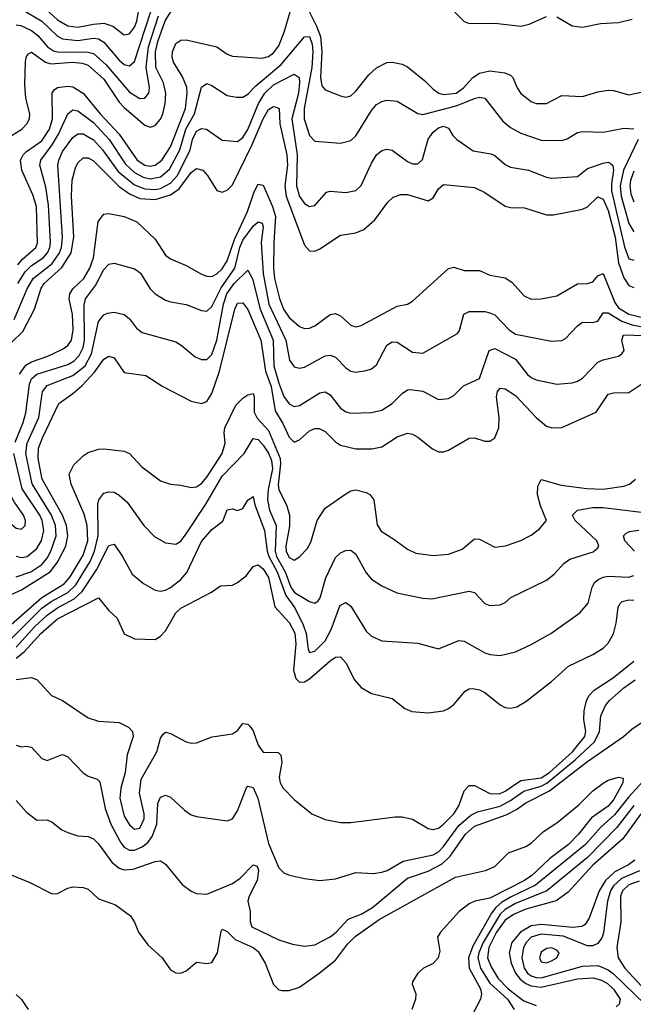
# Model space of a CAD drawing. Header units: inches. Extents: x 990535 to 1117859, y 769386 to 892122.
# Tile 772 of 1056: x 1066044 to 1068427, y 852930 to 856755. Entities that reach past the tile are written whole.
import ezdxf

# ---------------------------------------------------------------- set-up
doc = ezdxf.new("R2010")
doc.units = ezdxf.units.IN
doc.header["$MEASUREMENT"] = 0
doc.layers.add('B0865', color=7, linetype='Continuous')

msp = doc.modelspace()

# ---------------------------------------------------------------- linework, layer by layer
at = {"layer": 'B0865', "color": 5}
for points, elevation in [([(1065976.8, 856283.2), (1066051.4, 856330), (1066071.9, 856350), (1066081.3, 856370), (1066083.1, 856390), (1066068, 856450), (1066063, 856503), (1066066.6, 856593.4), (1066070, 856611.6), (1066077.7, 856622.3), (1066090, 856628.9), (1066143.8, 856590), (1066164.2, 856584.2), (1066250, 856590), (1066286.6, 856586.6), (1066310, 856578.6), (1066370, 856524.6), (1066430, 856434.5), (1066450, 856414), (1066530, 856345.5), (1066550, 856338.1), (1066570, 856344.4), (1066590, 856369.1), (1066599.3, 856390), (1066609.1, 856430), (1066610.9, 856470), (1066602.9, 856510), (1066573, 856570), (1066570.7, 856630), (1066579.8, 856670), (1066609, 856751), (1066646.1, 856810)], 3320), ([(1066050, 856796.6), (1066129.7, 856750), (1066190, 856691.4), (1066210, 856681), (1066270, 856674), (1066330, 856684), (1066350, 856681.4), (1066370, 856668.3), (1066430, 856598.5), (1066450, 856581.7), (1066470, 856575.5), (1066490, 856592.2), (1066552.9, 856787.1)], 3360), ([(1066130, 856810.3), (1066190, 856755.1), (1066230.9, 856730.9), (1066270, 856725.8), (1066330, 856738.2), (1066370, 856741.4), (1066405, 856730), (1066450, 856697), (1066470, 856699.8), (1066490, 856726.1), (1066498.9, 856750), (1066508.4, 856808.4)], 3380), ([(1067150, 856823.7), (1067196.9, 856730), (1067211.7, 856690), (1067217.5, 856630), (1067211.7, 856530), (1067217.9, 856497.9), (1067230, 856483.2), (1067290, 856459.3), (1067310, 856454.7), (1067330, 856459.3), (1067350, 856476.9), (1067399.6, 856540.4), (1067430, 856568.8), (1067470, 856589.4), (1067490, 856590.2), (1067530, 856582.5), (1067550, 856572.4), (1067617.9, 856517.9), (1067650, 856485.5), (1067671.5, 856470), (1067690, 856464.5), (1067738.9, 856470), (1067767.3, 856490), (1067804.5, 856530), (1067830, 856547.5), (1067870, 856556.4), (1067928.5, 856548.5), (1067950, 856539.2), (1067959.8, 856530), (1067975.9, 856490), (1067990, 856468.4), (1068030, 856437.1), (1068050, 856430.2), (1068090, 856430.2), (1068150, 856460.9), (1068230, 856456.8), (1068290, 856475.3), (1068330, 856482), (1068350, 856480.5), (1068410, 856463.3), (1068470, 856476.3)], 3280), ([(1067708.2, 856810), (1067770, 856747.8), (1067790, 856740.1), (1067890, 856741.6), (1067990, 856729.7), (1068022.6, 856737.4), (1068090, 856767.2)], 3320), ([(1066030, 856735.2), (1066047.6, 856732.4), (1066090, 856713.3), (1066113.6, 856693.6), (1066151.7, 856650), (1066174.3, 856634.3), (1066190.3, 856630.3), (1066309.4, 856629.3), (1066330, 856624.5), (1066379.2, 856579.2), (1066470, 856473.1), (1066510, 856449.6), (1066530, 856450.2), (1066545.2, 856470), (1066547.9, 856490), (1066534.7, 856570), (1066544, 856650), (1066582.5, 856770)], 3340), ([(1066036.9, 855803.1), (1066055, 855825), (1066106.1, 855870), (1066112.9, 855887.1), (1066109.2, 856030), (1066094.5, 856074.5), (1066051.8, 856170), (1066046.8, 856210), (1066056.5, 856230), (1066070, 856242.8), (1066130, 856285), (1066159.5, 856330), (1066171.1, 856370), (1066170.4, 856469.6), (1066177.9, 856482.1), (1066190, 856491.7), (1066230, 856497.1), (1066250, 856493.8), (1066290, 856470.1), (1066355.7, 856390), (1066430.1, 856310), (1066499.5, 856210), (1066530, 856189.8), (1066550, 856185.8), (1066570, 856189.8), (1066596.2, 856210), (1066630, 856261.6), (1066688.2, 856410), (1066694.7, 856470), (1066692.6, 856492.6), (1066675.4, 856535.4), (1066640.8, 856590), (1066636.1, 856610), (1066636.9, 856630), (1066650, 856662.4), (1066670, 856676.1), (1066690, 856677.3), (1066810, 856650.1), (1066850, 856621.5), (1066870, 856613.5), (1066985.9, 856605.9), (1067010, 856612.3), (1067030, 856626.5), (1067050, 856654.3), (1067072.4, 856710), (1067094.7, 856785.3)], 3280), ([(1068130, 856766.4), (1068190, 856730.9), (1068230, 856725.6), (1068300.2, 856739.8), (1068370, 856744.7), (1068423.1, 856756.9)], 3320), ([(1066036, 855730), (1066064.3, 855775.7), (1066090, 855800.8), (1066135.1, 855830), (1066151.9, 855850), (1066160.4, 855870), (1066163.7, 855890), (1066155.2, 856035.2), (1066144.9, 856104.9), (1066121.6, 856190), (1066125.9, 856210), (1066170, 856268.9), (1066194.4, 856310), (1066230.6, 856390), (1066250, 856405.1), (1066270, 856401.5), (1066330, 856355.3), (1066390.9, 856290), (1066454.1, 856194.1), (1066490, 856161.5), (1066523.5, 856143.5), (1066550, 856137.2), (1066590, 856144.6), (1066625.5, 856174.5), (1066666.1, 856250), (1066689.2, 856330), (1066722.7, 856390), (1066750, 856493.7), (1066770, 856507.3), (1066790, 856499.8), (1066850, 856460.5), (1066886.3, 856453.7), (1066910, 856454.5), (1066930, 856465.7), (1066961.4, 856498.6), (1067058.8, 856581.2), (1067150, 856688.6), (1067170, 856689.4), (1067179.9, 856659.9), (1067182.9, 856630), (1067178.7, 856570), (1067148.8, 856410), (1067148.2, 856370), (1067170, 856304.7), (1067190, 856283.2), (1067290, 856275.9), (1067330, 856285.6), (1067350, 856303.5), (1067410, 856402.3), (1067430, 856425.2), (1067450, 856437.7), (1067470, 856442.5), (1067510, 856438.2), (1067590, 856390.2), (1067610, 856387.3), (1067738.9, 856421.1), (1067814.7, 856450), (1067830, 856454), (1067850, 856450.7), (1067920.8, 856360.8), (1067950, 856336), (1067990, 856313.9), (1068070, 856287.2), (1068150, 856286), (1068170, 856292.2), (1068210, 856317.5), (1068230, 856320.6), (1068310, 856318.8), (1068390, 856334.2), (1068430, 856331.6)], 3260), ([(1066022.2, 855590), (1066072.5, 855710), (1066095.4, 855750), (1066170, 855807.4), (1066198.6, 855850), (1066205.7, 855870), (1066209.7, 855910), (1066192.2, 856190), (1066195.5, 856210), (1066210, 856243.5), (1066250, 856298.1), (1066270, 856311.9), (1066290, 856312.1), (1066330, 856289), (1066365.1, 856250), (1066425.9, 856165.9), (1066490, 856114), (1066530, 856098), (1066570, 856095.8), (1066590, 856099.2), (1066630, 856119.6), (1066656.8, 856150), (1066706.1, 856250), (1066714.6, 856290), (1066730, 856322.4), (1066750, 856332.5), (1066769.5, 856329.5), (1066830, 856286.5), (1066890, 856281.5), (1066910, 856297), (1066930, 856329.1), (1066971.7, 856430), (1066995.7, 856470), (1067030, 856502.1), (1067110, 856543), (1067129.2, 856530), (1067130.7, 856510.7), (1067126.6, 856470), (1067100.6, 856370), (1067121.6, 856230), (1067118.9, 856110), (1067130, 856068.7), (1067150, 856040.5), (1067170, 856029.5), (1067190, 856033.5), (1067235.2, 856084.8), (1067250, 856089.2), (1067310, 856084.1), (1067350, 856091.8), (1067370, 856111.5), (1067410, 856198), (1067429.9, 856230.1), (1067450, 856247.2), (1067470, 856252.7), (1067490, 856248.5), (1067550, 856204.1), (1067570, 856195.5), (1067590, 856195.4), (1067608.1, 856211.9), (1067630, 856290.6), (1067650, 856317.9), (1067670, 856334.7), (1067690, 856341.9), (1067710, 856333.4), (1067725.9, 856305.9), (1067742.3, 856290), (1067805.7, 856245.7), (1067873.9, 856233.9), (1067890, 856227.2), (1067930, 856192.5), (1067950, 856181.6), (1068020.5, 856170), (1068090, 856143.5), (1068110, 856139.5), (1068210, 856145.9), (1068250, 856176.6), (1068310, 856197.9), (1068330, 856201.5), (1068338.1, 856198.1), (1068348.2, 856188.2), (1068350, 856170), (1068342.1, 856117.9), (1068343.2, 856090), (1068392.8, 855872.8), (1068410, 855826), (1068430, 855820.7)], 3240), ([(1065970, 855461.1), (1066056.4, 855543.6), (1066101.6, 855630), (1066127.3, 855712.7), (1066139, 855730), (1066207.8, 855792.2), (1066244, 855850), (1066253.7, 855910), (1066244.5, 856070), (1066247.9, 856132.1), (1066259.8, 856180.2), (1066270, 856199.3), (1066290, 856219.1), (1066310, 856218.2), (1066330, 856206.7), (1066430, 856107.4), (1066470, 856078.4), (1066510, 856060.4), (1066570, 856056.7), (1066630, 856075.3), (1066662.6, 856097.4), (1066710, 856161.9), (1066730, 856177), (1066755.2, 856170), (1066773.4, 856150), (1066810, 856091.7), (1066830, 856085.2), (1066850, 856092.3), (1066870, 856113.5), (1066947, 856270), (1066990, 856370.1), (1067010, 856405.9), (1067030, 856417.8), (1067036.7, 856416.7), (1067051.8, 856410), (1067054.2, 856350), (1067081.6, 856230), (1067083.8, 856190), (1067073.9, 856110), (1067079.2, 856070), (1067150, 855879), (1067170, 855857.5), (1067190, 855855.8), (1067210, 855864.4), (1067290, 855917.8), (1067350, 855926.9), (1067380.4, 855939.6), (1067422.7, 855977.3), (1067473.9, 856046.1), (1067494.9, 856065.1), (1067524.1, 856075.9), (1067550, 856075.9), (1067630, 856051.5), (1067650, 856062.7), (1067670, 856097.8), (1067690, 856115.3), (1067810, 856103.5), (1067850, 856083.8), (1067930, 856030.1), (1067950, 856025.1), (1068004.2, 856024.2), (1068090, 855996.6), (1068117.5, 855997.5), (1068230, 856018.4), (1068250, 856028.7), (1068290, 856067.5), (1068310, 856057.5), (1068330, 856014.2), (1068356.7, 855910), (1068370, 855810.9), (1068390, 855752.5), (1068410, 855723), (1068430, 855715)], 3220), ([(1068445.9, 856290), (1068389.2, 856170.8), (1068376.2, 856110), (1068380.1, 856070), (1068410, 855963.7), (1068430, 855930.7)], 3260), ([(1068430, 856167), (1068416, 856130), (1068413.7, 856110), (1068418.3, 856078.3), (1068430, 856046.9)], 3280), ([(1066042.6, 855377.4), (1066067.7, 855412.3), (1066090, 855425.5), (1066152.3, 855447.7), (1066210, 855475.1), (1066230.7, 855489.3), (1066244.4, 855510), (1066251.8, 855550), (1066248.3, 855610), (1066236.4, 855670), (1066238.5, 855690), (1066250.3, 855710), (1066292.2, 855750), (1066316.5, 855790), (1066329.8, 855830.2), (1066348.9, 855971.1), (1066370, 855999.8), (1066390, 856001.7), (1066449.5, 855990.5), (1066498.9, 855970), (1066570, 855902.2), (1066610, 855840.2), (1066630, 855826.2), (1066690, 855800.2), (1066750, 855766), (1066770, 855758.8), (1066790, 855757.9), (1066810, 855767.2), (1066830, 855787.5), (1066850, 855818.2), (1066878.5, 855901.5), (1066929.2, 856010), (1066954.1, 856085.9), (1066970, 856116.1), (1066990, 856112.3), (1067026.3, 856030), (1067037.1, 855990), (1067030.5, 855890), (1067030, 855790), (1067034.1, 855750), (1067052.3, 855672.3), (1067068.9, 855630), (1067090, 855597.8), (1067130, 855562.5), (1067150, 855555.3), (1067170, 855556.8), (1067190, 855566), (1067250, 855609.4), (1067270, 855614.2), (1067290, 855605), (1067330, 855568.3), (1067350, 855562), (1067370, 855566.7), (1067510, 855642), (1067550, 855650.3), (1067570, 855662), (1067710, 855788.4), (1067730, 855794.3), (1067770, 855780.2), (1067830, 855780.6), (1067870, 855763.2), (1067930, 855751.6), (1067955.1, 855735.1), (1068002.9, 855682.9), (1068030.7, 855669.3), (1068070, 855671), (1068130, 855682.9), (1068210, 855728.8), (1068250, 855730.8), (1068270, 855736.6), (1068290, 855759.7), (1068310, 855768.5), (1068356, 855656), (1068370, 855635.1), (1068410, 855611.4), (1068470, 855597.3)], 3180), ([(1066025.7, 855114.3), (1066057.3, 855190), (1066068, 855228), (1066081.3, 855338.7), (1066090, 855359.4), (1066110, 855378.1), (1066230, 855415.8), (1066255.6, 855430), (1066275, 855450), (1066290, 855481.2), (1066296, 855510), (1066294.5, 855645.5), (1066299.6, 855670), (1066338.2, 855721.8), (1066370, 855784.5), (1066390, 855805), (1066410, 855808.6), (1066490, 855787.2), (1066500.6, 855780.6), (1066513.2, 855770), (1066550, 855709.2), (1066570.1, 855690.1), (1066610, 855666), (1066630, 855658.5), (1066690, 855648.8), (1066750, 855625), (1066770, 855622.7), (1066790, 855641), (1066826.7, 855713.3), (1066879.9, 855790), (1066898.5, 855870), (1066910, 855899), (1066950, 855952.8), (1066970, 855970.1), (1066985.2, 855965.2), (1066990.1, 855950.1), (1066982.1, 855890), (1066989.1, 855769.1), (1067011.8, 855650), (1067077.3, 855510), (1067091.7, 855431.7), (1067110, 855406.2), (1067130, 855401.1), (1067150, 855405.4), (1067230, 855448.8), (1067250, 855451.3), (1067270, 855443.8), (1067310, 855402), (1067330, 855389.3), (1067350, 855386.2), (1067390, 855391.9), (1067410, 855399.2), (1067430, 855414.3), (1067469.9, 855490.1), (1067490, 855504.2), (1067510, 855502.9), (1067570, 855463.2), (1067610, 855458.9), (1067744.4, 855535.6), (1067752.7, 855547.3), (1067769.2, 855610.8), (1067790, 855621.2), (1067850, 855621.6), (1067870, 855616.8), (1067890, 855608.4), (1067944.8, 855550), (1067970, 855533.6), (1068110, 855505.8), (1068150, 855508.3), (1068163.5, 855516.5), (1068210, 855565.6), (1068230, 855579.8), (1068270, 855579.1), (1068290, 855583.5), (1068310, 855615.8), (1068330, 855616.3), (1068383.3, 855583.3), (1068422.8, 855570), (1068470, 855560.9)], 3160), ([(1066030, 854590.4), (1066087.1, 854610), (1066130, 854638.9), (1066150, 854662.9), (1066164.5, 854690), (1066185.3, 854750), (1066183.2, 854790), (1066167.6, 854830), (1066091.9, 854951.9), (1066066.9, 855070), (1066072.7, 855110), (1066117.4, 855210), (1066131.8, 855310), (1066150, 855333.3), (1066250, 855372.2), (1066297.4, 855410), (1066322.6, 855457.4), (1066350, 855582.3), (1066370, 855608.3), (1066384.5, 855615.5), (1066410, 855619.3), (1066450, 855610.2), (1066470, 855592.7), (1066496.9, 855556.9), (1066519.2, 855539.2), (1066650, 855503.5), (1066671.2, 855491.2), (1066724.7, 855444.7), (1066750, 855434.5), (1066770, 855434.3), (1066790, 855454.3), (1066809, 855510), (1066834.9, 855650), (1066848.2, 855690), (1066876.9, 855730), (1066930, 855782), (1066948.4, 855748.4), (1066977.4, 855630), (1067027.7, 855510), (1067030.7, 855410), (1067050, 855343.2), (1067070, 855290.9), (1067090, 855263), (1067110, 855252.8), (1067130, 855256.6), (1067210, 855306), (1067230, 855309.4), (1067250, 855298.2), (1067290, 855246.2), (1067310, 855231.6), (1067330, 855226.7), (1067410, 855229.4), (1067450, 855238.2), (1067490, 855263.8), (1067530, 855302.9), (1067550, 855316.9), (1067561.1, 855318.9), (1067610, 855311.6), (1067670, 855279.7), (1067710, 855282.8), (1067730, 855295.6), (1067767.7, 855332.3), (1067830, 855361.6), (1067867.7, 855470), (1067890, 855477.6), (1067970, 855435.7), (1068017, 855377), (1068030, 855364.8), (1068050, 855355.8), (1068130, 855338.9), (1068190, 855344.6), (1068210, 855350.2), (1068230, 855362.8), (1068290, 855424.1), (1068310, 855434.2), (1068370, 855447.8), (1068382.6, 855457.4), (1068391.9, 855470), (1068382.8, 855510), (1068388.9, 855531.1), (1068470, 855528.3)], 3140), ([(1066010, 854522.2), (1066050, 854539.7), (1066161.4, 854610), (1066190, 854647.1), (1066222.3, 854710), (1066230.8, 854750), (1066225.8, 854790), (1066210, 854830), (1066131.4, 854970), (1066114.8, 855050), (1066117.3, 855090), (1066131.8, 855130), (1066195.5, 855264.5), (1066250, 855302.8), (1066285.8, 855334.2), (1066334.3, 855385.7), (1066370, 855436.3), (1066390, 855448.4), (1066410, 855442), (1066450, 855384.5), (1066533.3, 855373.4), (1066600.2, 855330), (1066710, 855273), (1066750, 855264.3), (1066770, 855271.8), (1066790, 855303), (1066820.3, 855390), (1066879, 855630), (1066890, 855654), (1066910, 855655.6), (1066930, 855628.7), (1066979.9, 855510), (1066998.8, 855390), (1067021, 855330), (1067035.7, 855235.7), (1067065.8, 855185.8), (1067090, 855132.8), (1067110, 855113.4), (1067130, 855122.5), (1067170, 855157.4), (1067190, 855166.4), (1067206.8, 855166.8), (1067230, 855154.6), (1067270, 855114.4), (1067290, 855102.1), (1067350, 855087.9), (1067411.6, 855088.4), (1067450, 855096.1), (1067510, 855134.6), (1067550, 855149.3), (1067570, 855145.2), (1067590, 855133.4), (1067647.7, 855087.7), (1067670, 855075.9), (1067690, 855075.6), (1067710, 855082.3), (1067790, 855129.3), (1067810, 855130.2), (1067850, 855117.3), (1067870, 855117.8), (1067890, 855130.3), (1067904.9, 855170), (1067905.8, 855210), (1067896, 855290), (1067900.4, 855310), (1067910, 855323.8), (1067930, 855320.9), (1067970, 855294.7), (1068050, 855209.1), (1068090, 855175.9), (1068110.7, 855169.3), (1068150, 855170.2), (1068283.5, 855230), (1068330, 855299.8), (1068350, 855305.5), (1068410, 855306.4), (1068460, 855340)], 3120), ([(1066010, 854404.7), (1066129.6, 854510.4), (1066216.9, 854563.1), (1066239.6, 854590), (1066290, 854674.2), (1066308.8, 854730), (1066306.3, 854790), (1066293.6, 854833.6), (1066243.3, 854950), (1066236.2, 854990), (1066254.4, 855025.6), (1066290, 855061.2), (1066310, 855073.7), (1066350, 855086.8), (1066370, 855087.8), (1066450, 855078.6), (1066470, 855069.1), (1066517.8, 855017.8), (1066590, 854963.2), (1066630, 854950.2), (1066670, 854947.2), (1066710, 854937.8), (1066730, 854939.8), (1066750, 854952.7), (1066770, 854978.1), (1066829.9, 855070), (1066841.3, 855110), (1066837.9, 855150), (1066841.1, 855170), (1066882.9, 855257), (1066910, 855284.6), (1066930, 855298.1), (1066950, 855302.7), (1066954.6, 855290), (1066954.7, 855230), (1066966.7, 855206.7), (1067010, 855159.3), (1067055.7, 855050), (1067057.4, 855030), (1067048, 854948), (1067050, 854928.9), (1067080.6, 854870), (1067091.9, 854830), (1067092.1, 854787.9), (1067077.9, 854710), (1067079.1, 854690), (1067090, 854665.6), (1067110, 854654.7), (1067130, 854667.6), (1067160.7, 854699.3), (1067174.7, 854725.3), (1067199.9, 854810), (1067230, 854857.8), (1067310, 854913.2), (1067330, 854924.2), (1067350, 854928.1), (1067390, 854918), (1067403.9, 854910), (1067419.4, 854890), (1067432.9, 854792.9), (1067447.6, 854767.6), (1067497.4, 854737.4), (1067550, 854697.6), (1067582.4, 854682.4), (1067650, 854672.9), (1067710, 854678.8), (1067762, 854698), (1067810, 854737.8), (1067830, 854736.5), (1067890, 854705.8), (1067930.3, 854710.3), (1067990, 854731.1), (1068030, 854752.8), (1068063.6, 854776.4), (1068090.5, 854809.5), (1068067, 854867), (1068055.5, 854910), (1068056.9, 854943.1), (1068070, 854969.2), (1068147.1, 854947.1), (1068246.7, 854933.3), (1068310, 854931.1), (1068390, 854942.4), (1068412.8, 854950), (1068436.2, 854970)], 3080), ([(1066010, 854349.8), (1066130, 854468.5), (1066165.8, 854494.2), (1066230.2, 854529.8), (1066261.2, 854558.8), (1066316.9, 854650), (1066334.6, 854690), (1066348.2, 854750), (1066347.1, 854872.9), (1066350.7, 854890), (1066370, 854916.1), (1066390, 854921.2), (1066410, 854919.7), (1066430, 854907.3), (1066461, 854881), (1066526, 854790), (1066567.5, 854747.5), (1066610, 854722.8), (1066650, 854718), (1066670, 854729.2), (1066690, 854757.7), (1066767.3, 854872.7), (1066830, 854981.1), (1066915.3, 855070), (1066950, 855127.4), (1066970, 855123.5), (1066990, 855102.2), (1067010, 855071.5), (1067022.1, 855042.1), (1067025.6, 855010), (1067009.4, 854930), (1067006.9, 854890), (1067014.1, 854850), (1067040.3, 854790), (1067035.5, 854690), (1067041.8, 854670), (1067075.5, 854610), (1067097.1, 854550), (1067110.6, 854530), (1067170, 854494.1), (1067190, 854488.5), (1067202.7, 854497.3), (1067211, 854509), (1067233, 854587), (1067270, 854665.5), (1067290, 854683.6), (1067310, 854692.6), (1067330, 854694.6), (1067350, 854678.9), (1067390, 854605.8), (1067410, 854581.3), (1067450, 854555.5), (1067508.8, 854528.8), (1067610, 854507.5), (1067644.8, 854504.8), (1067790, 854534.8), (1067810, 854529.1), (1067850, 854486.7), (1067870, 854479.2), (1067910, 854482.2), (1067929, 854491), (1067952, 854510), (1068090, 854577.2), (1068119.7, 854600.3), (1068157.5, 854642.5), (1068180.7, 854659.3), (1068272, 854688), (1068290, 854703.7), (1068293, 854710), (1068286, 854730), (1068201.1, 854810), (1068191.2, 854830), (1068210, 854849.4), (1068270, 854859.3), (1068310, 854860.1), (1068470, 854840.5)], 3060), ([(1066030, 854670.6), (1066050, 854665.3), (1066072.2, 854670), (1066110, 854700.4), (1066128.3, 854731.7), (1066137.3, 854770), (1066130.9, 854809.1), (1066122.1, 854830), (1066052.7, 854932.7), (1066021.2, 855070)], 3160), ([(1066030, 854317), (1066102.9, 854397.1), (1066150, 854441.4), (1066190, 854469.8), (1066254.6, 854505.4), (1066286.7, 854533.3), (1066342.5, 854617.5), (1066390, 854712.5), (1066410, 854717.1), (1066443.5, 854670), (1066480.8, 854600.8), (1066524.9, 854564.9), (1066570, 854539.3), (1066590, 854535.3), (1066610, 854539.2), (1066630, 854549.6), (1066670, 854580.3), (1066693.3, 854606.7), (1066750, 854727.3), (1066790, 854773.8), (1066833.3, 854806.7), (1066850, 854850.4), (1066870, 854854.4), (1066890, 854848.6), (1066910, 854855.4), (1066930, 854888.8), (1066950, 854903.1), (1066957.6, 854870), (1066994.6, 854770), (1067004.4, 854690), (1067011.6, 854670), (1067043.8, 854610), (1067077.4, 854517.4), (1067111.9, 854470), (1067144.6, 854404.6), (1067156.2, 854370), (1067164.4, 854310), (1067170, 854296.9), (1067190, 854301.7), (1067230, 854341.3), (1067254.2, 854385.8), (1067286.2, 854473.8), (1067290, 854480.7), (1067310, 854491.1), (1067330, 854476.9), (1067390, 854379), (1067410, 854360.2), (1067450, 854342), (1067590, 854332.4), (1067670, 854310.2), (1067750, 854342.9), (1067770, 854340.7), (1067850, 854295.5), (1067871.9, 854288.1), (1067910, 854284.2), (1067970, 854299.2), (1068030, 854327.1), (1068106.6, 854370), (1068219.7, 854450), (1068252.1, 854487.9), (1068267.1, 854550), (1068278.2, 854570), (1068290, 854578.9), (1068310, 854589), (1068330, 854592.7), (1068410, 854589.1), (1068430, 854595.5)], 3040), ([(1068432.1, 854690), (1068395, 854730), (1068389.8, 854750), (1068400, 854760), (1068413.1, 854766.9), (1068448.5, 854771.5)], 3040), ([(1066030, 854274.7), (1066061.4, 854298.6), (1066125.3, 854370), (1066190, 854426.8), (1066350, 854508.9), (1066390, 854460.2), (1066422, 854430), (1066450, 854368.5), (1066490, 854349.2), (1066570, 854347.6), (1066590, 854359.7), (1066610, 854381), (1066650, 854450.2), (1066670, 854468.8), (1066788.8, 854531.2), (1066823.9, 854556.1), (1066870, 854558.7), (1066890, 854568.7), (1066924.6, 854595.4), (1066950, 854630.5), (1066970, 854636.5), (1066990, 854621.6), (1067010, 854587.6), (1067034.5, 854474.5), (1067090, 854413.5), (1067111.9, 854371.9), (1067116.3, 854330), (1067107.9, 854227.9), (1067116.1, 854196.1), (1067130, 854181.4), (1067150, 854182.8), (1067170, 854193.7), (1067250, 854264.5), (1067270, 854278.1), (1067290, 854279.7), (1067310, 854256), (1067344.2, 854190), (1067370, 854160.2), (1067410, 854137.6), (1067490, 854117.8), (1067539.5, 854079.5), (1067566.7, 854066.7), (1067630, 854062.2), (1067690, 854070.2), (1067710, 854078.8), (1067730, 854094.4), (1067774.1, 854145.9), (1067790, 854155.2), (1067804, 854156), (1067830, 854150.9), (1067850, 854141.3), (1067910, 854092.8), (1067930, 854082.3), (1067950, 854079.7), (1067974.8, 854085.2), (1068010, 854105.8), (1068110, 854183.2), (1068176.2, 854243.8), (1068270, 854288.1), (1068310, 854312.8), (1068330, 854332.3), (1068351.1, 854368.9), (1068361.4, 854410), (1068369.1, 854470.9), (1068374.8, 854485.2), (1068384.8, 854495.2), (1068410, 854501.4), (1068430, 854500.3)], 3020), ([(1066030, 854191.9), (1066090, 854199), (1066111.8, 854190), (1066166.7, 854130), (1066209.4, 854109.4), (1066310, 854042), (1066349.2, 854029.2), (1066430, 854024.9), (1066466.6, 854006.6), (1066481.3, 853990), (1066484, 853970), (1066460.9, 853899.1), (1066452.8, 853830), (1066436.5, 853770), (1066432, 853730), (1066450, 853661), (1066470, 853626.8), (1066490, 853610.7), (1066510, 853613.9), (1066526.9, 853650), (1066526.8, 853670), (1066509.2, 853750), (1066515.6, 853804.4), (1066576.7, 853910), (1066590, 853964), (1066600.5, 853979.5), (1066610, 853987.2), (1066630, 853981.7), (1066690, 853948.8), (1066710, 853943.7), (1066730, 853945.3), (1066791, 853969), (1066870, 853980.5), (1066890, 853993), (1066910, 854020.9), (1066930, 854018.3), (1066937.7, 854010), (1066950, 853992.2), (1066970, 853936.4), (1066989.4, 853909.4), (1067047.5, 853907.5), (1067058.2, 853898.2), (1067062.3, 853870), (1067052.1, 853812.1), (1067054.9, 853790), (1067067.4, 853770), (1067110, 853725.3), (1067179.1, 853670), (1067230, 853647.6), (1067290, 853636.1), (1067330, 853636.5), (1067501.8, 853658.2), (1067530, 853658), (1067570, 853649.3), (1067630, 853613.2), (1067650, 853608.6), (1067670, 853614.3), (1067690, 853629.1), (1067730, 853670.1), (1067750, 853701.1), (1067770, 853758.5), (1067790, 853780.2), (1067810, 853779.4), (1067870, 853748.7), (1067907.9, 853747.9), (1067930, 853757.9), (1067990, 853798.8), (1068070, 853809), (1068101.5, 853830), (1068191.1, 853910), (1068238.8, 853970), (1068243.3, 853990), (1068235.4, 854035.4), (1068235.9, 854070), (1068245.7, 854110), (1068255.7, 854130), (1068274.8, 854150), (1068350, 854199.4), (1068430, 854262.3)], 2980), ([(1066030, 853936.5), (1066050, 853930.2), (1066070, 853932.7), (1066090, 853929), (1066130, 853884.9), (1066150, 853876.5), (1066201.8, 853898.2), (1066210, 853899.6), (1066230, 853891.3), (1066290, 853828.8), (1066310, 853815.6), (1066344.3, 853804.3), (1066354.4, 853794.4), (1066375.5, 853690), (1066397.9, 853630), (1066436.6, 853556.6), (1066450, 853540.4), (1066470, 853528.9), (1066490, 853528.7), (1066519.1, 853540.9), (1066541.6, 853558.4), (1066558.4, 853581.6), (1066576.6, 853630), (1066580.9, 853710), (1066590, 853734.9), (1066610, 853741.8), (1066630, 853734.4), (1066684, 853684), (1066710, 853666.3), (1066730, 853659.5), (1066850, 853642.4), (1066870, 853650.2), (1066890, 853680.9), (1066925.9, 853774.1), (1066930, 853777.6), (1066950, 853771.7), (1066968.4, 853730), (1067010, 853554.6), (1067050, 853460.3), (1067070, 853440.3), (1067091.2, 853431.2), (1067150, 853417.8), (1067210, 853410.2), (1067270, 853416.9), (1067350, 853441.3), (1067418.4, 853438.4), (1067450, 853442.7), (1067470.8, 853450), (1067533.7, 853486.3), (1067650, 853510.1), (1067670, 853521.9), (1067690, 853542.1), (1067750, 853624.2), (1067796, 853664), (1067822.6, 853677.4), (1067910, 853700), (1067950, 853721), (1068002.1, 853757.9), (1068070, 853776.5), (1068091.7, 853788.3), (1068201, 853879), (1068277.1, 853950), (1068296.3, 853990), (1068301.6, 854050), (1068318.8, 854090), (1068334.5, 854110), (1068390, 854159.8), (1068434.2, 854190)], 2960), ([(1066030, 853720.9), (1066070, 853675.8), (1066110, 853645.3), (1066150, 853646), (1066170, 853637.4), (1066207.7, 853607.7), (1066230, 853596.5), (1066270, 853584.7), (1066310, 853581.1), (1066330, 853572), (1066350, 853553.4), (1066401.4, 853481.4), (1066430, 853458.1), (1066450, 853452.5), (1066484.9, 853455.1), (1066570, 853484.7), (1066590, 853487.4), (1066610, 853474), (1066674.8, 853394.8), (1066709.2, 853369.2), (1066730, 853360.3), (1066770, 853356.9), (1066870, 853399.4), (1066900.7, 853419.3), (1066950, 853471.7), (1066966, 853466), (1066971.2, 853450), (1066965.8, 853410), (1066934.5, 853350), (1066929.3, 853330), (1066939.3, 853290), (1066938.6, 853250), (1066944.9, 853230), (1067050, 853180.3), (1067103.7, 853163.7), (1067150, 853155.2), (1067190, 853160.5), (1067250, 853192), (1067272.5, 853210), (1067319.5, 853260.5), (1067370, 853279.3), (1067413.8, 853306.2), (1067550, 853419.1), (1067630, 853446.5), (1067684.8, 853475.2), (1067715.4, 853504.6), (1067775.2, 853590), (1067810, 853621.2), (1067933.8, 853666.2), (1067973.4, 853686.6), (1068010, 853712.8), (1068101.4, 853758.6), (1068246.1, 853870), (1068389.8, 853970), (1068421.8, 853998.2), (1068529.4, 854070.6)], 2940), ([(1068568.8, 853910), (1068410, 853735.9), (1068354.8, 853665.2), (1068301.7, 853618.3), (1068241.7, 853550), (1068047.6, 853392.4), (1067950, 853346.4), (1067915, 853325), (1067893.8, 853306.2), (1067876.4, 853283.6), (1067804, 853156), (1067787.4, 853110), (1067790.3, 853070), (1067834.1, 852990), (1067838, 852970), (1067834, 852950), (1067804.8, 852895.2)], 2940), ([(1066010, 853432.9), (1066083, 853403), (1066170, 853358.9), (1066190, 853360.2), (1066230, 853380.8), (1066250, 853385.8), (1066290, 853384), (1066310, 853377), (1066350, 853339.5), (1066416, 853316), (1066473.7, 853273.7), (1066489.2, 853249.2), (1066504.9, 853210), (1066540.9, 853160.9), (1066597.1, 853110), (1066630, 853063.8), (1066650, 853052.2), (1066670, 853050.3), (1066690, 853059.5), (1066730, 853093.6), (1066770, 853088.4), (1066790, 853091.4), (1066812.6, 853130), (1066826.1, 853213.9), (1066830, 853220.9), (1066850, 853212.4), (1066881.1, 853181.1), (1066950, 853150.4), (1066970, 853134.3), (1066996.7, 853090), (1067030, 853006), (1067050, 852985.3), (1067062.7, 852982.7), (1067090, 852983.2), (1067130, 852996.4), (1067207.1, 853050), (1067270, 853101), (1067316.8, 853163.2), (1067346.4, 853193.6), (1067440.3, 853259.7), (1067736.6, 853423.4), (1067853.8, 853450), (1067890, 853465.1), (1067942.5, 853517.5), (1068010, 853542.9), (1068030, 853555.5), (1068078.8, 853601.2), (1068130, 853634.7), (1068216, 853704), (1068270, 853759.1), (1068310, 853789.2), (1068330, 853800.2), (1068370, 853812.6), (1068387.9, 853807.9), (1068386.5, 853790), (1068350, 853724.1), (1068330, 853698.9), (1068265.5, 853654.5), (1068214.1, 853590), (1068175.4, 853550), (1068103.8, 853496.2), (1068032.8, 853430), (1068004.4, 853410), (1067870, 853341.9), (1067811.3, 853330), (1067790, 853319.5), (1067751.3, 853290), (1067678.5, 853210), (1067667.2, 853190), (1067675.7, 853135.7), (1067668.8, 853110), (1067650, 853088.1), (1067611.8, 853070), (1067590, 853050.9), (1067570, 853017.2), (1067568.2, 853008.2), (1067582.4, 852970), (1067580.8, 852950), (1067567.2, 852910)], 2920), ([(1068430, 853701.8), (1068363.1, 853616.9), (1068250, 853500.5), (1068091.8, 853370), (1067970, 853320.8), (1067930, 853298), (1067910, 853280.1), (1067844, 853170), (1067827.1, 853130), (1067823.6, 853110), (1067833.6, 853070), (1067870, 853012), (1067938.6, 852950), (1067964.3, 852910)], 2960), ([(1068456.8, 853670), (1068387, 853573), (1068270.3, 853470), (1068174.5, 853365.5), (1068128.3, 853331.7), (1068010, 853299.1), (1067961.7, 853278.3), (1067930, 853256.1), (1067895.6, 853210), (1067865.6, 853150), (1067861.2, 853110), (1067875, 853075), (1067902.4, 853030), (1067940.9, 852990), (1068002.5, 852942.5), (1068050, 852925.4)], 2980), ([(1068433.1, 853490), (1068409.1, 853470.9), (1068355.9, 853444.1), (1068319.2, 853410), (1068295.2, 853370), (1068256.2, 853263.8), (1068240.1, 853239.9), (1068227.7, 853232.3), (1068191.9, 853228.1), (1068070, 853239.3), (1068030, 853234.4), (1067988.9, 853210), (1067955.4, 853170), (1067945.1, 853130), (1067952.4, 853090), (1067970, 853050), (1067987.6, 853027.6), (1068010.2, 853010.2), (1068030, 853000.8), (1068070, 852996.6), (1068210, 853029.1), (1068272.1, 853032.1), (1068303.5, 853023.5), (1068327.4, 853010), (1068350, 852987.8), (1068375.8, 852950), (1068372.6, 852930), (1068360.6, 852919.4)], 3020), ([(1068451.5, 853448.5), (1068381.5, 853418.5), (1068350.5, 853390), (1068339.3, 853370), (1068327.5, 853330), (1068312.2, 853207.8), (1068306.7, 853190), (1068290, 853165.7), (1068270, 853156.7), (1068250, 853156.5), (1068154.4, 853194.4), (1068070, 853202.5), (1068030, 853189.9), (1068011.1, 853170), (1068000.4, 853150), (1067994.9, 853110), (1068002.8, 853070), (1068016.4, 853050), (1068030, 853040.3), (1068050, 853033.2), (1068070, 853032.9), (1068230, 853078.1), (1068290, 853079.9), (1068330, 853063.1), (1068350, 853047.6), (1068472, 852930)], 3040), ([(1068450, 853407.9), (1068410, 853393.7), (1068385.5, 853370), (1068378.3, 853350), (1068379.6, 853250), (1068363.1, 853150), (1068368.5, 853110), (1068394.9, 853070), (1068459.7, 852999.7)], 3060), ([(1066030, 852968), (1066050, 852947.7), (1066076, 852910)], 2880)]:
    msp.add_lwpolyline(points, dxfattribs=dict(at, elevation=elevation))
for points, elevation in [([(1065970, 855194), (1065903.6, 855170), (1065863.8, 855150), (1065823.8, 855110), (1065815.8, 855070), (1065865, 854925), (1065883.3, 854890), (1065902.5, 854870), (1065980.6, 854820.6), (1066030, 854780.1), (1066050, 854775.4), (1066064.6, 854790), (1066066.1, 854810), (1066059, 854830), (1066021.8, 854881.8), (1066008.5, 854908.5), (1065991.3, 854990), (1065973.2, 855050), (1065969.9, 855090.1), (1065975.1, 855175.1)], 3180), ([(1068109, 853149), (1068090, 853146.5), (1068070, 853132.5), (1068063.1, 853110), (1068070, 853094.9), (1068090, 853090.8), (1068110, 853098.8), (1068130, 853110.3), (1068139.1, 853130), (1068130, 853140.3)], 3060)]:
    msp.add_lwpolyline(points, close=True, dxfattribs=dict(at, elevation=elevation))

doc.saveas('drawing.dxf')
